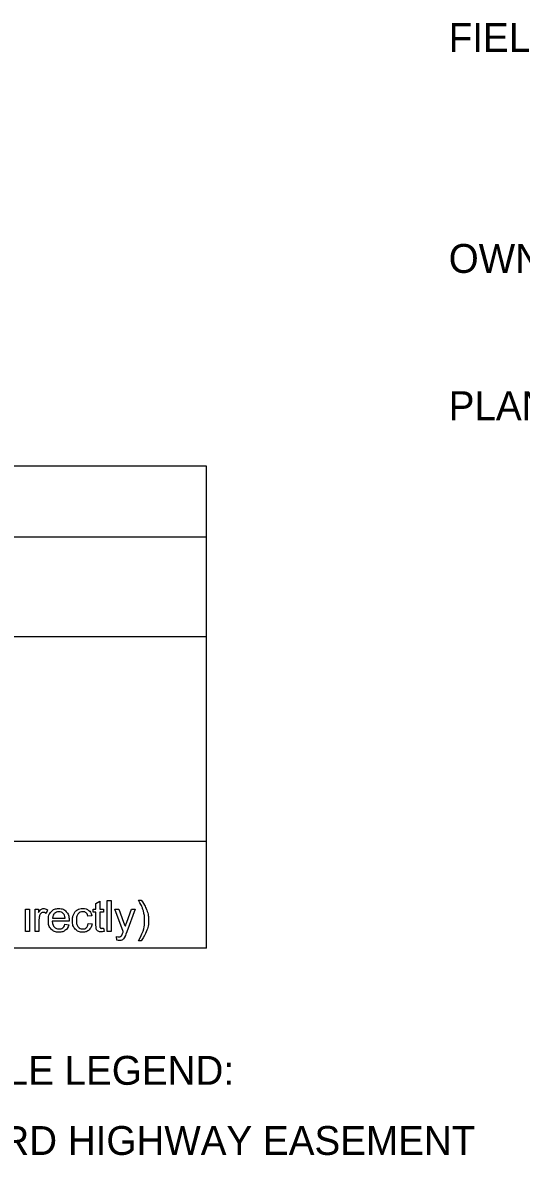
# Model space of a CAD drawing. Extents: x -8.8 to 41.4, y 0 to 34.6.
# Drawn here: x 24.53 to 26.95, y 5.54 to 11.03 of the extents above; entities that cross this region are included whole.
import ezdxf

# ---------------------------------------------------------------- set-up
doc = ezdxf.new("R2010")
doc.units = 0
doc.layers.add('SH_Border', color=7, linetype='Continuous')
doc.layers.add('SH_Data', color=7, linetype='Continuous')

msp = doc.modelspace()

# ---------------------------------------------------------------- linework, layer by layer
at = {"layer": 'SH_Border'}
for p, q in [((25.4196, 8.8799), (21.1696, 8.8799)), ((25.4196, 6.5424), (25.4196, 8.8799)), ((21.1696, 8.5383), (25.4196, 8.5383)), ((21.1696, 8.055), (25.4196, 8.055)), ((25.4196, 7.0603), (21.1696, 7.0603)), ((25.4196, 6.5424), (21.1696, 6.5424))]:
    msp.add_line(p, q, dxfattribs=at)
at = {"layer": 'SH_Data'}
for points in [[(24.8841, 6.6554), (24.8841, 6.7181), (24.8705, 6.7181), (24.8705, 6.7324), (24.8841, 6.7324), (24.8841, 6.7593), (24.9026, 6.7704), (24.9026, 6.7324), (24.921, 6.7324), (24.921, 6.7181), (24.9026, 6.7181), (24.9026, 6.6543)], [(24.9386, 6.6235), (24.9386, 6.7737), (24.957, 6.7737), (24.957, 6.6235), (24.9386, 6.6235)], [(25.0895, 6.7762), (25.1026, 6.7762)], [(24.543, 6.6235), (24.543, 6.7324), (24.5614, 6.7324), (24.5614, 6.6235), (24.543, 6.6235)], [(24.5892, 6.6235), (24.5892, 6.7324), (24.6058, 6.7324), (24.6058, 6.7159)], [(24.6483, 6.7289), (24.6418, 6.7118)], [(25.0164, 6.6235), (24.9751, 6.7324), (24.995, 6.7324), (25.0176, 6.6696)], [(25.0331, 6.6689), (25.0564, 6.7324), (25.0748, 6.7324), (25.0335, 6.6216)], [(24.6076, 6.6805), (24.6076, 6.6235), (24.5892, 6.6235)], [(24.7532, 6.6732), (24.6721, 6.6732)], [(24.6731, 6.6883), (24.7339, 6.6883)], [(24.7337, 6.6587), (24.7527, 6.6563)], [(24.8633, 6.7003), (24.8453, 6.6976)], [(24.8469, 6.6634), (24.865, 6.661)], [(24.921, 6.64), (24.9236, 6.6237)], [(24.9849, 6.5817), (24.9828, 6.5991)], [(25.1026, 6.5794), (25.0895, 6.5794)]]:
    msp.add_lwpolyline(points, dxfattribs=at)
for points in [[(25.0895, 6.5794), (25.12, 6.6285), (25.12, 6.6778), (25.12, 6.697), (25.1156, 6.716), (25.1121, 6.7314), (25.1059, 6.7455), (25.1019, 6.7547), (25.0895, 6.7762)], [(25.1026, 6.7762), (25.1219, 6.7505), (25.1311, 6.7246), (25.139, 6.7023), (25.139, 6.6779), (25.139, 6.6502), (25.1284, 6.6244), (25.1178, 6.5986), (25.1026, 6.5794)], [(24.6058, 6.7159), (24.6122, 6.7274), (24.6175, 6.7311), (24.6229, 6.7348), (24.6293, 6.7348), (24.6387, 6.7348), (24.6483, 6.7289)], [(24.6418, 6.7118), (24.6351, 6.7158), (24.6284, 6.7158), (24.6223, 6.7158), (24.6176, 6.7122), (24.6128, 6.7085), (24.6107, 6.7021), (24.6076, 6.6922), (24.6076, 6.6805)], [(24.7527, 6.6563), (24.7482, 6.6396), (24.736, 6.6304), (24.7238, 6.6211), (24.7049, 6.6211), (24.681, 6.6211), (24.6671, 6.6358), (24.6531, 6.6505), (24.6531, 6.677), (24.6531, 6.7045), (24.6672, 6.7196), (24.6813, 6.7348), (24.7039, 6.7348), (24.7257, 6.7348), (24.7395, 6.7199), (24.7533, 6.7051), (24.7533, 6.6781), (24.7533, 6.6765), (24.7532, 6.6732)], [(24.7339, 6.6883), (24.7326, 6.7021), (24.7269, 6.709), (24.7181, 6.7197), (24.7041, 6.7197), (24.6913, 6.7197), (24.6827, 6.7111), (24.674, 6.7026), (24.6731, 6.6883)], [(24.865, 6.661), (24.8621, 6.6423), (24.8498, 6.6317), (24.8376, 6.6211), (24.8197, 6.6211), (24.7974, 6.6211), (24.7838, 6.6357), (24.7703, 6.6503), (24.7703, 6.6776), (24.7703, 6.6952), (24.7761, 6.7084), (24.782, 6.7216), (24.7939, 6.7282), (24.8058, 6.7348), (24.8199, 6.7348), (24.8376, 6.7348), (24.8489, 6.7258), (24.8601, 6.7168), (24.8633, 6.7003)], [(24.8453, 6.6976), (24.8428, 6.7086), (24.8363, 6.7141), (24.8298, 6.7197), (24.8206, 6.7197), (24.8067, 6.7197), (24.798, 6.7097), (24.7893, 6.6997), (24.7893, 6.6781), (24.7893, 6.6561), (24.7977, 6.6462), (24.8061, 6.6363), (24.8196, 6.6363), (24.8305, 6.6363), (24.8377, 6.6429), (24.845, 6.6496), (24.8469, 6.6634)], [(24.6721, 6.6732), (24.6731, 6.6553), (24.6822, 6.6458), (24.6913, 6.6363), (24.705, 6.6363), (24.7151, 6.6363), (24.7223, 6.6416), (24.7295, 6.647), (24.7337, 6.6587)], [(24.9236, 6.6237), (24.9159, 6.6221), (24.9097, 6.6221), (24.8997, 6.6221), (24.8942, 6.6252), (24.8886, 6.6284), (24.8864, 6.6336), (24.8841, 6.6388), (24.8841, 6.6554)], [(24.9026, 6.6543), (24.9026, 6.6464), (24.9035, 6.6442), (24.9045, 6.6419), (24.9067, 6.6406), (24.9089, 6.6392), (24.9129, 6.6392), (24.916, 6.6392), (24.921, 6.64)], [(25.0176, 6.6696), (25.022, 6.6576), (25.0255, 6.6444), (25.0287, 6.6569), (25.0331, 6.6689)], [(24.9828, 6.5991), (24.9888, 6.5975), (24.9933, 6.5975), (24.9995, 6.5975), (25.0031, 6.5995), (25.0068, 6.6015), (25.0092, 6.6052), (25.0109, 6.608), (25.0148, 6.619), (25.0153, 6.6205), (25.0164, 6.6235)], [(25.0335, 6.6216), (25.0269, 6.6038), (25.0232, 6.597), (25.0183, 6.588), (25.0119, 6.5837), (25.0055, 6.5795), (24.9967, 6.5795), (24.9914, 6.5795), (24.9849, 6.5817)]]:
    msp.add_open_spline(points, degree=3, dxfattribs=at)

# ---------------------------------------------------------------- texts
for s, p in [('FIELD REVIEWER: RICH MATHIAS', (26.5943, 10.889)), ('OWNERSHIP UPDATED BY:  RFM/DB', (26.5943, 9.8176)), ('PLAN COMPLETION DATE:  3/27/24', (26.5943, 9.1034)), ('TYPES OF TITLE LEGEND:', (23.1921, 5.8806)), ('SH = STANDARD HIGHWAY EASEMENT', (23.1921, 5.5404))]:
    msp.add_text(s, height=0.14, dxfattribs=at).set_placement(p)

doc.saveas('drawing.dxf')
